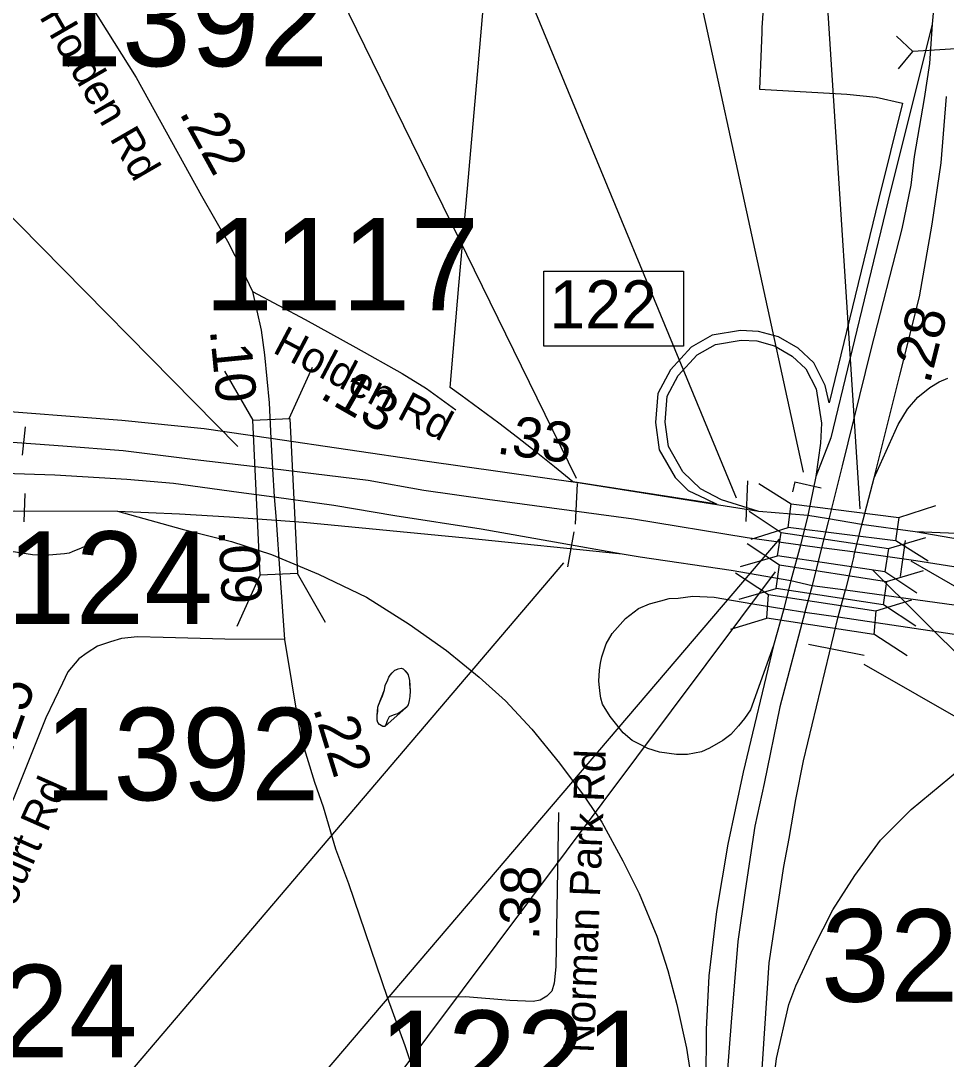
# Model space of a CAD drawing. Extents: x 1662474 to 1856135, y 779280 to 917889.
# Drawn here: x 1752695 to 1755580, y 819434 to 822671 of the extents above; entities that cross this region are included whole.
import ezdxf

# ---------------------------------------------------------------- set-up
doc = ezdxf.new("R2010")
doc.units = 0
for name, color, linetype in [('Cogo Default Point CELL', 7, 'Continuous'), ('Exist Boundary Political City Limit New', 7, 'Continuous'), ('Exist Hydrographic Misc Water Feature', 7, 'Continuous'), ('Exist Road Primary Interstate Divided Center Attributed', 7, 'Continuous'), ('Exist Road Primary Interstate Interchange CELL', 7, 'Continuous'), ('Exist Road Primary Interstate Mileage Hundredths English Label', 7, 'Continuous'), ('Exist Road Primary Interstate Ramp 1 Lane Attributed', 7, 'Continuous'), ('Exist Road Primary Interstate Structure Ovrhead Sign CELL', 7, 'Continuous'), ('Exist Road Primary Interstate Structure Standard Bridge CELL', 7, 'Continuous'), ('Exist Road Primary Interstate Structure Standard Bridge Number Label', 7, 'Continuous'), ('Exist Road Primary US Divided Attributed', 7, 'Continuous'), ('Exist Road Primary US Mileage Hundredths English Label', 7, 'Continuous'), ('Exist Road Secondary Mileage Tenths English Label', 7, 'Continuous'), ('Exist Road Secondary Structure Standard Bridge CELL', 7, 'Continuous'), ('Exist Road Secondary Structure Standard Bridge Number Label', 7, 'Continuous'), ('Exist Road Secondary Type 51 Attributed', 7, 'Continuous'), ('Exist Road Secondary Type 51 Divided Attributed', 7, 'Continuous'), ('Exist Road Secondary Type 51 Label', 7, 'Continuous'), ('Map Preparation Boundary City Limit Buffer Line', 7, 'Continuous'), ('Prop Approach Slab Hatching', 7, 'Continuous'), ('Prop DGN Element Guardrail', 7, 'Continuous'), ('Prop DSN Text', 7, 'Continuous'), ('Prop Horizontal Alignment Station Label', 7, 'Continuous')]:
    doc.layers.add(name, color=color, linetype=linetype)

msp = doc.modelspace()

# ---------------------------------------------------------------- linework, layer by layer
at = {"layer": 'Exist Boundary Political City Limit New'}
msp.add_lwpolyline([(1755031.2, 823027.2), (1755005.2, 822649.6), (1755004.8, 822635.8), (1754997.4, 822458.2), (1755269.6, 822442.8), (1755361.9, 822433.2), (1755443.6, 822414.1), (1755368.9, 822113.6), (1755215.1, 821480.2), (1755202.6, 821534.8), (1755166.9, 821604.7), (1755117.9, 821650.6), (1755056.5, 821685.9), (1754994.6, 821702.9), (1754938.4, 821706), (1754850.2, 821690.8), (1754785.1, 821654.3), (1754719.9, 821583.2), (1754680.9, 821509.7), (1754673.4, 821418.8), (1754685.5, 821334.2), (1754734.4, 821247.1), (1754775.9, 821206.8), (1754830, 821181), (1754864.5, 821164.1), (1754415.8, 821234), (1754358.9, 821280.8), (1754301.6, 821326.8), (1754243.8, 821372.2), (1754185.2, 821416.9), (1754126.4, 821461), (1754066.9, 821504.3), (1754033.1, 821528.4), (1754060.9, 821846.2), (1754087.4, 822148.6), (1754118.4, 822503.9), (1754136.2, 822708.4)], dxfattribs=at)
at = {"layer": 'Exist Hydrographic Misc Water Feature'}
for points in [[(1752964, 821064.5), (1752913.8, 821040.9), (1752883.8, 821027.2), (1752855.7, 821015.4), (1752845.5, 821011.5), (1752831.6, 821009.6), (1752769.6, 821004.1), (1752731.5, 821006.4), (1752583.6, 821029.6)], [(1753828.5, 820585.3), (1753830.6, 820599.3), (1753834.7, 820607.3), (1753838.8, 820617.3), (1753842.7, 820625.3), (1753846.8, 820631.2), (1753852.9, 820639.1), (1753856.8, 820643.1), (1753860.9, 820647), (1753867.1, 820649), (1753871, 820651), (1753881, 820652.9), (1753887, 820650.9), (1753892.9, 820644.8), (1753898.8, 820638.7), (1753902.9, 820632.7), (1753904.8, 820622.7), (1753906.6, 820614.7), (1753906.6, 820604.7), (1753908.5, 820582.7), (1753908.3, 820564.7), (1753906.2, 820552.7), (1753902.1, 820538.7), (1753896, 820530.7), (1753885.9, 820522.8), (1753879.8, 820516.9), (1753875.9, 820514.9), (1753869.9, 820511), (1753861.7, 820509), (1753855.8, 820507.1), (1753843.7, 820501.2), (1753841.6, 820497.2), (1753837.5, 820489.2), (1753833.6, 820479.3), (1753829.5, 820471.3), (1753823.4, 820471.4), (1753813.5, 820477.4), (1753807.6, 820483.4), (1753805.5, 820491.5), (1753805.8, 820505.5), (1753807.8, 820519.5), (1753808, 820531.5), (1753810.1, 820537.5), (1753818.3, 820557.4), (1753822.2, 820567.4), (1753828.5, 820585.3)], [(1753828.5, 820585.3), (1753830.6, 820599.3), (1753838.8, 820617.3), (1753842.7, 820625.3), (1753846.8, 820631.2), (1753852.9, 820639.1), (1753856.8, 820643.1), (1753860.9, 820647), (1753871, 820651), (1753881, 820652.9), (1753887, 820650.9), (1753898.8, 820638.7), (1753902.9, 820632.7), (1753906.6, 820614.7), (1753908.5, 820582.7), (1753908.3, 820564.7), (1753906.2, 820552.7), (1753902.1, 820538.7), (1753896, 820530.7), (1753829.5, 820471.3), (1753823.4, 820471.4), (1753813.5, 820477.4), (1753807.6, 820483.4), (1753805.5, 820491.5), (1753805.8, 820505.5), (1753808, 820531.5), (1753810.1, 820537.5), (1753828.5, 820585.3)]]:
    msp.add_lwpolyline(points, dxfattribs=at)
at = {"layer": 'Exist Road Primary Interstate Divided Center Attributed'}
for points in [[(1753479.5, 821275.1), (1753238.5, 821302.9), (1753013.8, 821330.6), (1752826.1, 821345.5), (1752641, 821359), (1752530.6, 821363.7), (1752415.7, 821368.3), (1752320, 821373.3), (1752158, 821366.7), (1751863.7, 821354.9), (1751466.9, 821343), (1750992.7, 821321.8), (1750709.6, 821312.3)], [(1755125.1, 821036.6), (1754959, 821059.1), (1754605.5, 821117.4), (1754150, 821178.9), (1753951.6, 821206.6), (1753778, 821238), (1753479.5, 821275.1)], [(1749656.8, 821162.4), (1749779.1, 821170.6), (1750047.8, 821179.1), (1750356.9, 821194.1), (1751165.4, 821228.2), (1751670.7, 821245.3), (1752039.6, 821262.3), (1752411, 821266.6), (1752611.4, 821262.3), (1752801.2, 821255.9), (1753025.3, 821242.2), (1753170.8, 821229.7), (1753375, 821201.9), (1753485.4, 821187.2)], [(1753485.4, 821187.2), (1753671.1, 821161.2), (1753861.2, 821128.7), (1754130.5, 821088), (1754570.1, 821009.8)], [(1751229.2, 821055.5), (1751626.3, 821101.3), (1751861.1, 821121.1), (1752336.8, 821139.8), (1752674.6, 821143.5), (1752996.3, 821142.3), (1753190.1, 821134.8), (1753345.4, 821124.9), (1753490.7, 821114.7)], [(1753490.7, 821114.7), (1753576.4, 821108.7), (1754082.5, 821059), (1754570.1, 821009.8)], [(1755211.5, 821109.6), (1755189.2, 821020.5)], [(1755292, 821002.4), (1755315.9, 821095.7)], [(1755191.9, 821026.9), (1755125.1, 821036.6)], [(1755189.2, 821020.5), (1755161.4, 820911.1)], [(1755296.3, 821014.4), (1755190.8, 821028)], [(1754570.1, 821009.8), (1754625.6, 820999.9), (1754909.6, 820959.2), (1755095.9, 820926.8)], [(1755292, 821002.4), (1755287, 820982), (1755266.1, 820897.6)], [(1757469.6, 820678.6), (1757091.2, 820739.6), (1756632.8, 820805.8), (1755853.4, 820929.4), (1755484.8, 820987.5), (1755296.3, 821014.4)], [(1755095.9, 820926.8), (1755161.4, 820911.1)], [(1755161.4, 820911.1), (1755138.8, 820827.8)], [(1755161.4, 820911.1), (1755266.1, 820897.6)], [(1755242.5, 820813.1), (1755266.1, 820897.6)], [(1755266.1, 820897.6), (1755611.3, 820849.3), (1756210.4, 820766.1), (1756613.4, 820704.2), (1756970.1, 820655.1), (1757446.7, 820587.7)], [(1755138.8, 820827.8), (1755061, 820533), (1755011.8, 820293.5), (1754983.3, 820160.4), (1754952.6, 819960.3), (1754929.9, 819800.8), (1754909, 819550), (1754896.4, 819376.6), (1754890.5, 819087.2), (1754897.3, 818882.9), (1754909, 818678.9), (1754933.5, 818417), (1754987, 818049.2)], [(1755024.4, 818644.7), (1755014.4, 818728.9), (1755005.7, 818896), (1754999.2, 819048.1), (1754995.1, 819230.7), (1755028, 819734.7), (1755073.7, 820034.7), (1755090.2, 820122.8), (1755110.9, 820244), (1755134.9, 820364.1), (1755242.5, 820813.1)]]:
    msp.add_lwpolyline(points, dxfattribs=at)
at = {"layer": 'Exist Road Primary Interstate Interchange CELL'}
msp.add_lwpolyline([(1754325.4, 821890.5), (1754760.4, 821890.5), (1754760.4, 821657.3), (1754325.4, 821657.3)], close=True, dxfattribs=at)
at = {"layer": 'Exist Road Primary Interstate Ramp 1 Lane Attributed'}
for points in [[(1755535.8, 822660.5), (1755398, 822106.4), (1755219.6, 821371.6), (1755173.2, 821250.3)], [(1753474.2, 821369.6), (1753266.9, 821399.1), (1753010.1, 821425.7), (1752552.5, 821460.5), (1752241.9, 821465.3), (1751814.7, 821454.1), (1751401.9, 821437.5), (1750977.4, 821419.2), (1750527.5, 821399.7), (1750338.5, 821394.4), (1749989.8, 821416.9), (1749772.6, 821455.8), (1749613.1, 821497.2), (1749485.6, 821533.8), (1749310.2, 821597.2), (1748974.2, 821766.8), (1748866.2, 821841.6), (1748737.7, 821938.1), (1748636.9, 822020), (1748549.6, 822099.9)], [(1754995.2, 821141.7), (1754879.6, 821177.5), (1754813.5, 821211.9), (1754758.5, 821265.6), (1754714.4, 821344.1), (1754703.4, 821419.8), (1754710.3, 821501), (1754744.7, 821565.7), (1754803.9, 821630.4), (1754860.3, 821662.1), (1754940.2, 821675.9), (1754989.7, 821673.1), (1755044.8, 821658), (1755099.8, 821626.3), (1755142.5, 821586.4), (1755174.2, 821524.4), (1755190.9, 821417.4), (1755187.4, 821354.3), (1755173.2, 821250.3)], [(1755354.8, 821246.1), (1755430.2, 821412.4), (1755459.4, 821460.2), (1755491.7, 821498.1), (1755528.9, 821528.5), (1755557.5, 821545.9), (1755584.8, 821557.7)], [(1754995.2, 821141.7), (1754439.2, 821229.7), (1753954.2, 821298.2), (1753474.2, 821369.6)], [(1755173.2, 821250.3), (1755148.1, 821129.3)], [(1752996.3, 821142.3), (1753197.9, 821087), (1753351.9, 821048.5), (1753476.1, 821007.5), (1753622.6, 820946.6), (1753772.3, 820874.6), (1753905.2, 820790.1), (1754022, 820708.2), (1754123.8, 820624.9), (1754206.4, 820551.7), (1754288.4, 820463.5), (1754374.1, 820356.6), (1754448.6, 820258.5), (1754506.4, 820172.8), (1754572.2, 820052.3), (1754623.1, 819950.5), (1754677.8, 819817.6), (1754712, 819710.8), (1754740.5, 819605.2), (1754770.3, 819468.6), (1754791.4, 819334.4), (1754843, 818913.3)], [(1755148.1, 821129.3), (1754995.2, 821141.7)], [(1755148.1, 821129.3), (1755125.1, 821036.6)], [(1755212.6, 821118.6), (1755148.1, 821129.3)], [(1755315.8, 821101.4), (1755212.6, 821118.6)], [(1755482.7, 821077.7), (1755315.8, 821101.4)], [(1757141.5, 820831.1), (1755843.6, 821016.3), (1755482.7, 821077.7)], [(1755638.8, 821072), (1755482.7, 821077.7)], [(1755125.1, 821036.6), (1755095.9, 820926.8)], [(1755095.9, 820926.8), (1755073.4, 820838.2)], [(1754501, 820574.2), (1754499, 820593.4), (1754497.4, 820613.2), (1754499.5, 820646.9), (1754502.5, 820669.3), (1754506, 820688.8), (1754519.9, 820729), (1754538.2, 820760.8), (1754580.1, 820808.1), (1754620.8, 820838.8), (1754655.1, 820853.6), (1754690.3, 820863.3), (1754716.5, 820870.1), (1754744.7, 820871.8), (1754789.7, 820877.8), (1754856.4, 820874.8), (1754976.6, 820854.1), (1755073.4, 820838.2)], [(1755073.4, 820838.2), (1755041.8, 820724.2)], [(1755073.4, 820838.2), (1755138.8, 820827.8)], [(1755138.8, 820827.8), (1755242.5, 820813.1)], [(1755242.5, 820813.1), (1756769.2, 820585.2)], [(1755041.8, 820724.2), (1754969.5, 820523.5), (1754950.6, 820496.3), (1754932.3, 820473.3), (1754908.1, 820446.1), (1754883.9, 820427.8), (1754841.4, 820404.2), (1754817.2, 820392.4), (1754773.5, 820384.1), (1754739.2, 820384.1), (1754686.4, 820391.8), (1754649.2, 820403), (1754623.2, 820416.6), (1754600.8, 820427.8), (1754573, 820451.4), (1754553.5, 820476.2), (1754532.3, 820502.2), (1754508, 820541.4), (1754503.1, 820559.7), (1754501, 820574.2)], [(1755041.8, 820724.2), (1754947.1, 820329.2), (1754898.9, 820104.5), (1754864.1, 819894.6), (1754839.6, 819694), (1754831.2, 819526.9), (1754830, 819363), (1754832.1, 819149.3), (1754843, 818913.3)], [(1755024.4, 818644.7), (1755029.3, 818772.4), (1755028.1, 818869.9), (1755025.6, 819132), (1755038, 819333.8), (1755050.4, 819436.3), (1755088.8, 819605.1), (1755110.9, 819662.9), (1755165.9, 819781.4), (1755226.5, 819899.8), (1755295.3, 820007.2), (1755375.1, 820117.3), (1755470.7, 820213), (1755621.5, 820337.6), (1755740.1, 820410.7), (1755874.9, 820482.7), (1755992.9, 820528.7), (1756109, 820562.8), (1756228.8, 820586.4), (1756424.5, 820607.5), (1756769.2, 820585.2)]]:
    msp.add_lwpolyline(points, dxfattribs=at)
at = {"layer": 'Exist Road Primary Interstate Structure Ovrhead Sign CELL'}
for p, q in [((1754926.2, 821183.6), (1753634.7, 824307.7)), ((1754427.8, 821244.6), (1753230.2, 823690.1)), ((1752708.7, 821405), (1752699, 821317)), ((1754428.9, 821228.8), (1754423.3, 821102.4)), ((1754960.8, 821237.2), (1754955.2, 821110.8)), ((1752707.6, 821197.8), (1752704.6, 821109.4)), ((1754419.1, 821078.1), (1754399.5, 820969.1)), ((1755452.3, 821051.1), (1755436, 820938.5)), ((1755469.6, 820987.4), (1757704, 819696.8)), ((1754387.1, 820982.1), (1751509.4, 817602.8)), ((1755150.7, 820727.7), (1755323.6, 820694.2)), ((1755322.8, 820665.5), (1757956.3, 819155.8))]:
    msp.add_line(p, q, dxfattribs=at)
at = {"layer": 'Exist Road Primary Interstate Structure Standard Bridge CELL'}
for p, q in [((1754995.2, 821228.9), (1755096.6, 821165)), ((1755432, 821123), (1755547.2, 821160)), ((1754965.9, 821143.1), (1755065.7, 821076.6)), ((1754971.5, 821055), (1755086.7, 821092)), ((1755400, 821026.1), (1755515.9, 821060.1)), ((1755422.3, 821051.6), (1755523.7, 820987.7)), ((1754958.9, 821041.8), (1755059.7, 820974.9)), ((1754938.1, 820969.7), (1755054.1, 821003.8)), ((1755388.6, 820954.9), (1755488.5, 820888.4)), ((1755393.8, 820923.5), (1755508.7, 820957.5)), ((1754922.6, 820950), (1755026.3, 820882.8)), ((1754934.6, 820867.9), (1755049.5, 820901.9)), ((1755360.3, 820832), (1755472.3, 820866.7)), ((1755383.9, 820852.2), (1755484.7, 820785.3)), ((1754908.4, 820774.5), (1755020.4, 820809.1)), ((1755354.5, 820760), (1755458.2, 820692.8))]:
    msp.add_line(p, q, dxfattribs=at)
for points in [[(1755096.6, 821165), (1755432.1, 821123.3), (1755422.1, 821050.3), (1755086.7, 821092)], [(1755065.7, 821076.6), (1755400, 821026.4), (1755388.4, 820953.6), (1755054.1, 821003.8)], [(1755059.7, 820974.9), (1755393.9, 820923.9), (1755383.7, 820850.9), (1755049.5, 820901.9)], [(1755026.3, 820882.8), (1755360.4, 820832.4), (1755354.4, 820758.7), (1755020.4, 820809.1)]]:
    msp.add_lwpolyline(points, close=True, dxfattribs=at)
at = {"layer": 'Exist Road Primary Interstate Structure Standard Bridge Number Label'}
for p, q in [((1755311.2, 821149.5), (1755043.9, 825315.3)), ((1755059.1, 821055.3), (1751374.9, 816738.3)), ((1755046.7, 820953.7), (1751490.2, 816200.4))]:
    msp.add_line(p, q, dxfattribs=at)
at = {"layer": 'Exist Road Primary US Divided Attributed'}
for points in [[(1755563.6, 823197.9), (1755560.8, 823050.3), (1755555.2, 822877.7), (1755535.8, 822660.5)], [(1755535.8, 822660.5), (1755527.4, 822538), (1755510.7, 822429.4), (1755480.1, 822248.4), (1755469, 822159.3), (1755441.1, 822022.9), (1755344.9, 821647), (1755255.4, 821283.5), (1755211.5, 821109.6)], [(1755354.8, 821246.1), (1755435.6, 821566.3), (1755496.3, 821810.8), (1755535.8, 822036.8), (1755563.6, 822228.9), (1755580.3, 822435)], [(1755315.9, 821095.7), (1755354.8, 821246.1)]]:
    msp.add_lwpolyline(points, dxfattribs=at)
at = {"layer": 'Exist Road Primary US Mileage Hundredths English Label'}
msp.add_line((1755350.1, 820959.3), (1756015.8, 820297.2), dxfattribs=at)
at = {"layer": 'Exist Road Secondary Structure Standard Bridge CELL'}
for p, q in [((1753419, 821426.8), (1753331.6, 821579.5)), ((1753532.1, 821431.7), (1753604.6, 821591.2)), ((1753369.1, 820783.7), (1753441.6, 820943.2)), ((1753644.7, 820795.5), (1753557.3, 820948.2))]:
    msp.add_line(p, q, dxfattribs=at)
msp.add_lwpolyline([(1753441.6, 820943.2), (1753418.5, 821426.8), (1753534.2, 821431.8), (1753557.3, 820948.2)], close=True, dxfattribs=at)
at = {"layer": 'Exist Road Secondary Structure Standard Bridge Number Label'}
msp.add_line((1753372, 821343.7), (1752271, 822460.8), dxfattribs=at)
at = {"layer": 'Exist Road Secondary Type 51 Attributed'}
for points in [[(1753417.8, 821827.8), (1753581.9, 821740.4), (1753739.6, 821653), (1753883.4, 821572.1), (1753959.8, 821525.5), (1754050.8, 821458.8)], [(1753417.8, 821827.8), (1753444.2, 821707.2), (1753454.9, 821630.4), (1753469.8, 821479.9), (1753474.2, 821369.6)], [(1753474.2, 821369.6), (1753479.5, 821275.1)], [(1753479.5, 821275.1), (1753485.4, 821187.2)], [(1753485.4, 821187.2), (1753490.7, 821114.7)], [(1753490.7, 821114.7), (1753502.9, 820948.7), (1753516.8, 820742.9)], [(1753516.8, 820742.9), (1753330.8, 820743.5), (1753138.9, 820749), (1753059.4, 820750.4), (1753009.1, 820745.4), (1752974.9, 820735.5), (1752934.5, 820721.8), (1752901.6, 820701.3), (1752876.2, 820682.7), (1752842, 820641.7), (1752824.6, 820606.9), (1752773.4, 820498.7), (1752673.2, 820248.9), (1752606, 820103.2)], [(1753516.8, 820742.9), (1753539.4, 820610.6), (1753566.8, 820440.7), (1753610.6, 820298.2), (1753638.1, 820221.5), (1753676.4, 820090), (1753716.6, 819981.5), (1753837.2, 819627.5)], [(1754371.4, 820203.2), (1754362.9, 819721.9), (1754357.3, 819671), (1754350.5, 819646.8), (1754335, 819631.3), (1754313.6, 819618.8), (1754291.8, 819613.9), (1754219.8, 819617), (1754081.3, 819628.8), (1753837.2, 819627.5)], [(1753837.2, 819627.5), (1753892.5, 819476.8), (1753918.2, 819399.5), (1753946.1, 819318.5), (1753969.9, 819246.5), (1753991.5, 819180.4), (1754013.5, 819114.3), (1754027.2, 819062.1), (1754049, 818986.2), (1754066.7, 818921.8), (1754092.7, 818828.1), (1754116.3, 818747.9), (1754136.1, 818671.6), (1754152, 818595.8), (1754171.4, 818471.3), (1754189.1, 818339.4), (1754210.5, 818181.4), (1754234, 817983), (1754257.4, 817808.9), (1754269.3, 817699.6)]]:
    msp.add_lwpolyline(points, dxfattribs=at)
at = {"layer": 'Exist Road Secondary Type 51 Divided Attributed'}
msp.add_lwpolyline([(1752843.9, 822831), (1753054.9, 822494.6), (1753258.6, 822125.4), (1753339.5, 821984.3), (1753386.5, 821892.8), (1753417.8, 821827.8)], dxfattribs=at)
at = {"layer": 'Map Preparation Boundary City Limit Buffer Line'}
msp.add_lwpolyline([(1755031.2, 823027.2), (1755005.2, 822649.6), (1755004.8, 822635.8), (1754997.4, 822458.2), (1755269.6, 822442.8), (1755361.9, 822433.2), (1755443.6, 822414.1), (1755368.9, 822113.6), (1755215.1, 821480.2), (1755202.6, 821534.8), (1755166.9, 821604.7), (1755117.9, 821650.6), (1755056.5, 821685.9), (1754994.6, 821702.9), (1754938.4, 821706), (1754850.2, 821690.8), (1754785.1, 821654.3), (1754719.9, 821583.2), (1754680.9, 821509.7), (1754673.4, 821418.8), (1754685.5, 821334.2), (1754734.4, 821247.1), (1754775.9, 821206.8), (1754830, 821181), (1754864.5, 821164.1), (1754415.8, 821234), (1754358.9, 821280.8), (1754301.6, 821326.8), (1754243.8, 821372.2), (1754185.2, 821416.9), (1754126.4, 821461), (1754066.9, 821504.3), (1754033.1, 821528.4), (1754060.9, 821846.2), (1754087.4, 822148.6), (1754118.4, 822503.9), (1754136.2, 822708.4)], dxfattribs=at)
at = {"layer": 'Prop Approach Slab Hatching'}
for q in [(1755100.8, 821203.1), (1755190.1, 821215)]:
    msp.add_line((1755107.9, 821234), q, dxfattribs=at)
at = {"layer": 'Prop DSN Text'}
for p in [(1755424.3, 822623.7), (1755430.6, 822521.1), (1755644.3, 822585.6)]:
    msp.add_line(p, (1755476, 822575.4), dxfattribs=at)
at = {"layer": 'Prop Horizontal Alignment Station Label'}
msp.add_line((1755134.7, 821264.5), (1754360.4, 824822.1), dxfattribs=at)

# ---------------------------------------------------------------- texts
at = {"layer": 'Cogo Default Point CELL'}
for s, p in [('1392', (1752796.3, 822529.6)), ('1117', (1753267.1, 821768.7)), ('1124', (1752437.1, 820791.4)), ('1392', (1752769.3, 820241.5)), ('3282', (1755189.4, 819613.8)), ('1124', (1752202.8, 819440.6)), ('1221', (1753811.4, 819298.1))]:
    msp.add_text(s, height=288, dxfattribs=at).set_placement(p)
at = {"layer": 'Exist Road Primary Interstate Interchange CELL'}
msp.add_text('122', height=150, dxfattribs=at).set_placement((1754343, 821712.1))
at = {"layer": 'Exist Road Primary Interstate Mileage Hundredths English Label'}
msp.add_text('.33', height=125, rotation=352.3078, dxfattribs=at).set_placement((1754175.4, 821322.8))
at = {"layer": 'Exist Road Secondary Mileage Tenths English Label'}
for s, rotation, p in [('.28', 76.0582, (1755528.4, 821536.3)), ('.10', 275.6669, (1753284.1, 821707.1)), ('.13', 330.2177, (1753622.9, 821497.9)), ('.09', 272.8272, (1753311.3, 821082.4)), ('.25', 70.1678, (1752663.8, 820379.7)), ('.38', 88.3977, (1754311, 819804.5))]:
    msp.add_text(s, height=125, rotation=rotation, dxfattribs=at).set_placement(p)
at = {"layer": 'Exist Road Secondary Type 51 Label'}
for s, rotation, p in [('S Holden Rd', 300.0629, (1752690.9, 822788.3)), ('Holden Rd', 332.1877, (1753476.7, 821638.9)), ('Norman Park Rd', 87.7028, (1754480.8, 819452.4)), ('Roberts Court Rd', 66.1733, (1752443.5, 819382.5))]:
    msp.add_text(s, height=95, rotation=rotation, dxfattribs=at).set_placement(p)
at = {"layer": 'Prop DGN Element Guardrail'}
for rotation, p in [(298.8984, (1753187, 822384.6)), (287.1101, (1753605.4, 820527.7))]:
    msp.add_text('.22', height=125, rotation=rotation, dxfattribs=at).set_placement(p)

doc.saveas('drawing.dxf')
